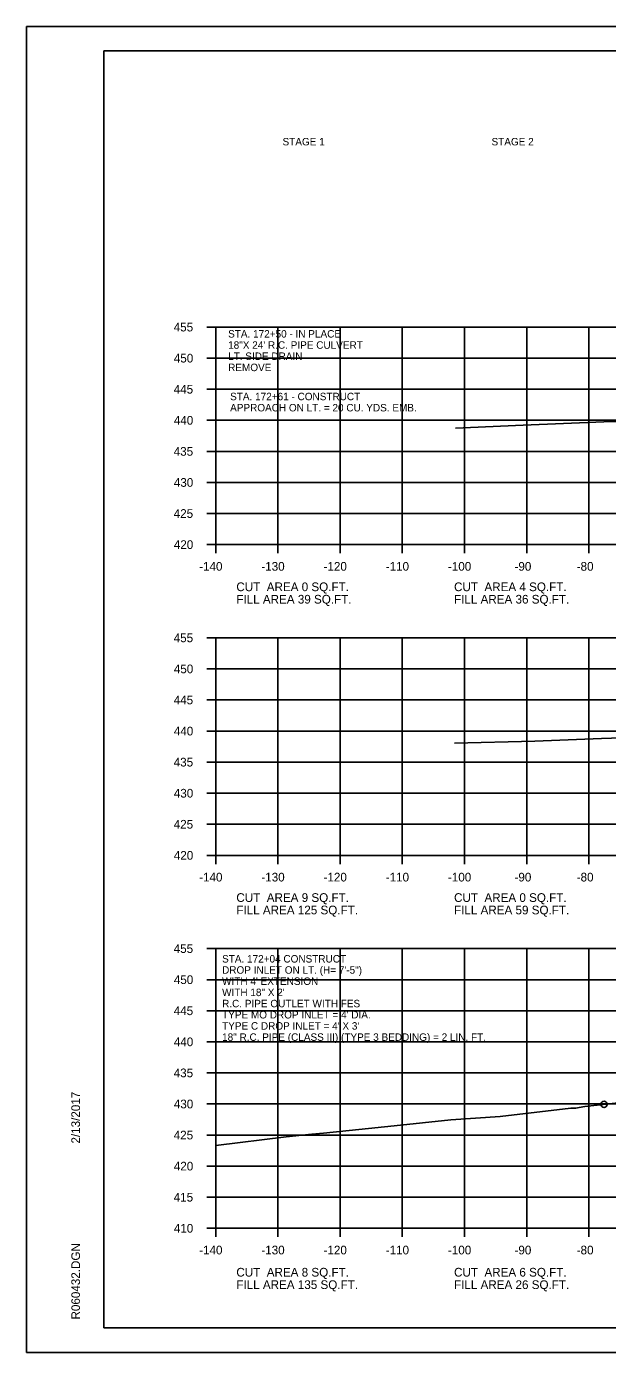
# Model space of a CAD drawing. Extents: x 1538688 to 1540766, y 656250 to 671912.
# Drawn here: x 1538687.8 to 1538781.2, y 669991.5 to 670204.9 of the extents above; entities that cross this region are included whole.
import ezdxf

# ---------------------------------------------------------------- set-up
doc = ezdxf.new("R2010")
doc.units = 0
for name, color, linetype in [('18', 7, 'Continuous'), ('22', 7, 'Continuous'), ('26', 7, 'Continuous'), ('40', 7, 'Continuous'), ('7', 7, 'Continuous'), ('Borings', 7, 'Continuous'), ('Default', 7, 'Continuous'), ('Horizontal Alignment', 7, 'Continuous'), ('RipRap', 7, 'Continuous')]:
    doc.layers.add(name, color=color, linetype=linetype)

msp = doc.modelspace()

# ---------------------------------------------------------------- linework, layer by layer
at = {"layer": '18'}
for points in [[(1538756.74, 670140.24), (1538767.63, 670140.71), (1538780.58, 670141.25), (1538789.67, 670141.41)], [(1538756.6, 670089.54), (1538769.48, 670089.87), (1538780.22, 670090.3), (1538797.81, 670090.89)], [(1538718.18, 670024.82), (1538729.53, 670026.21), (1538733.64, 670026.64), (1538735.5, 670026.83), (1538746.9, 670028.01), (1538755.97, 670028.97), (1538763.9, 670029.51), (1538775.25, 670030.86), (1538776.04, 670030.82), (1538777.51, 670031.1), (1538787.84, 670032.24)]]:
    msp.add_lwpolyline(points, dxfattribs=at)
at = {"layer": '22'}
for p, q in [((1538718.18, 670156.51), (1538998.18, 670156.51)), ((1538718.18, 670121.51), (1538718.18, 670156.51)), ((1538728.18, 670121.51), (1538728.18, 670156.51)), ((1538738.18, 670121.51), (1538738.18, 670156.51)), ((1538748.18, 670121.51), (1538748.18, 670156.51)), ((1538758.18, 670121.51), (1538758.18, 670156.51)), ((1538768.18, 670121.51), (1538768.18, 670156.51)), ((1538778.18, 670121.51), (1538778.18, 670156.51)), ((1538718.18, 670151.51), (1538998.18, 670151.51)), ((1538718.18, 670146.51), (1538998.18, 670146.51)), ((1538718.18, 670141.51), (1538998.18, 670141.51)), ((1538718.18, 670136.51), (1538998.18, 670136.51)), ((1538718.18, 670131.51), (1538998.18, 670131.51)), ((1538718.18, 670126.51), (1538998.18, 670126.51)), ((1538718.18, 670121.51), (1538998.18, 670121.51)), ((1538718.18, 670106.51), (1538998.18, 670106.51)), ((1538718.18, 670071.51), (1538718.18, 670106.51)), ((1538728.18, 670071.51), (1538728.18, 670106.51)), ((1538738.18, 670071.51), (1538738.18, 670106.51)), ((1538748.18, 670071.51), (1538748.18, 670106.51)), ((1538758.18, 670071.51), (1538758.18, 670106.51)), ((1538768.18, 670071.51), (1538768.18, 670106.51)), ((1538778.18, 670071.51), (1538778.18, 670106.51)), ((1538718.18, 670101.51), (1538998.18, 670101.51)), ((1538718.18, 670096.51), (1538998.18, 670096.51)), ((1538718.18, 670091.51), (1538998.18, 670091.51)), ((1538718.18, 670086.51), (1538998.18, 670086.51)), ((1538718.18, 670081.51), (1538998.18, 670081.51)), ((1538718.18, 670076.51), (1538998.18, 670076.51)), ((1538718.18, 670071.51), (1538998.18, 670071.51)), ((1538718.18, 670056.51), (1538998.18, 670056.51)), ((1538718.18, 670011.51), (1538718.18, 670056.51)), ((1538728.18, 670011.51), (1538728.18, 670056.51)), ((1538738.18, 670011.51), (1538738.18, 670056.51)), ((1538748.18, 670011.51), (1538748.18, 670056.51)), ((1538758.18, 670011.51), (1538758.18, 670056.51)), ((1538768.18, 670011.51), (1538768.18, 670056.51)), ((1538778.18, 670011.51), (1538778.18, 670056.51)), ((1538718.18, 670051.51), (1538998.18, 670051.51)), ((1538718.18, 670046.51), (1538998.18, 670046.51)), ((1538718.18, 670041.51), (1538998.18, 670041.51)), ((1538718.18, 670036.51), (1538998.18, 670036.51)), ((1538718.18, 670031.51), (1538998.18, 670031.51)), ((1538718.18, 670026.51), (1538998.18, 670026.51)), ((1538718.18, 670021.51), (1538998.18, 670021.51)), ((1538718.18, 670016.51), (1538998.18, 670016.51)), ((1538718.18, 670011.51), (1538998.18, 670011.51))]:
    msp.add_line(p, q, dxfattribs=at)
at = {"layer": '26'}
for p, q in [((1538687.78, 670204.87), (1539021.11, 670204.87)), ((1538687.78, 669991.53), (1539021.11, 669991.53))]:
    msp.add_line(p, q, dxfattribs=at)
msp.add_lwpolyline([(1538687.77, 670204.87), (1539021.11, 670204.87), (1539021.11, 669991.53), (1538687.77, 669991.53)], close=True, dxfattribs=at)
msp.add_circle((1538780.62, 670031.44), 0.5, dxfattribs=at)
at = {"layer": 'Borings'}
for p, q in [((1538716.78, 670156.51), (1538718.18, 670156.51)), ((1538718.18, 670121.51), (1538718.18, 670156.51)), ((1538716.78, 670151.51), (1538718.18, 670151.51)), ((1538716.78, 670146.51), (1538718.18, 670146.51)), ((1538716.78, 670141.51), (1538718.18, 670141.51)), ((1538716.78, 670136.51), (1538718.18, 670136.51)), ((1538716.78, 670131.51), (1538718.18, 670131.51)), ((1538716.78, 670126.51), (1538718.18, 670126.51)), ((1538716.78, 670121.51), (1538718.18, 670121.51)), ((1538718.18, 670121.51), (1538998.18, 670121.51)), ((1538718.18, 670120.11), (1538718.18, 670121.51)), ((1538728.18, 670120.11), (1538728.18, 670121.51)), ((1538738.18, 670120.11), (1538738.18, 670121.51)), ((1538748.18, 670120.11), (1538748.18, 670121.51)), ((1538758.18, 670120.11), (1538758.18, 670121.51)), ((1538768.18, 670120.11), (1538768.18, 670121.51)), ((1538778.18, 670120.11), (1538778.18, 670121.51)), ((1538716.78, 670106.51), (1538718.18, 670106.51)), ((1538718.18, 670071.51), (1538718.18, 670106.51)), ((1538716.78, 670101.51), (1538718.18, 670101.51)), ((1538716.78, 670096.51), (1538718.18, 670096.51)), ((1538716.78, 670091.51), (1538718.18, 670091.51)), ((1538716.78, 670086.51), (1538718.18, 670086.51)), ((1538716.78, 670081.51), (1538718.18, 670081.51)), ((1538716.78, 670076.51), (1538718.18, 670076.51)), ((1538716.78, 670071.51), (1538718.18, 670071.51)), ((1538718.18, 670071.51), (1538998.18, 670071.51)), ((1538718.18, 670070.11), (1538718.18, 670071.51)), ((1538728.18, 670070.11), (1538728.18, 670071.51)), ((1538738.18, 670070.11), (1538738.18, 670071.51)), ((1538748.18, 670070.11), (1538748.18, 670071.51)), ((1538758.18, 670070.11), (1538758.18, 670071.51)), ((1538768.18, 670070.11), (1538768.18, 670071.51)), ((1538778.18, 670070.11), (1538778.18, 670071.51)), ((1538716.78, 670056.51), (1538718.18, 670056.51)), ((1538718.18, 670011.51), (1538718.18, 670056.51)), ((1538716.78, 670051.51), (1538718.18, 670051.51)), ((1538716.78, 670046.51), (1538718.18, 670046.51)), ((1538716.78, 670041.51), (1538718.18, 670041.51)), ((1538716.78, 670036.51), (1538718.18, 670036.51)), ((1538716.78, 670031.51), (1538718.18, 670031.51)), ((1538716.78, 670026.51), (1538718.18, 670026.51)), ((1538716.78, 670021.51), (1538718.18, 670021.51)), ((1538716.78, 670016.51), (1538718.18, 670016.51)), ((1538716.78, 670011.51), (1538718.18, 670011.51)), ((1538718.18, 670011.51), (1538998.18, 670011.51)), ((1538718.18, 670010.11), (1538718.18, 670011.51)), ((1538728.18, 670010.11), (1538728.18, 670011.51)), ((1538738.18, 670010.11), (1538738.18, 670011.51)), ((1538748.18, 670010.11), (1538748.18, 670011.51)), ((1538758.18, 670010.11), (1538758.18, 670011.51)), ((1538768.18, 670010.11), (1538768.18, 670011.51)), ((1538778.18, 670010.11), (1538778.18, 670011.51))]:
    msp.add_line(p, q, dxfattribs=at)
at = {"layer": 'RipRap'}
for p, q in [((1538700.18, 670200.97), (1539016.36, 670200.97)), ((1538700.18, 669995.51), (1538700.18, 670200.97)), ((1538700.18, 669995.51), (1538700.18, 669995.51)), ((1539016.36, 669995.51), (1538700.18, 669995.51))]:
    msp.add_line(p, q, dxfattribs=at)

# ---------------------------------------------------------------- texts
at = {"layer": '40'}
for s, p in [('STA. 172+04 CONSTRUCT', (1538719.21, 670054.27)), ('DROP INLET ON LT. (H= 7\'-5")', (1538719.21, 670052.47)), ("WITH 4' EXTENSION", (1538719.21, 670050.67)), ('WITH 18" X 2\'', (1538719.21, 670048.87)), ("TYPE MO DROP INLET = 4' DIA.", (1538719.21, 670045.27)), ('R.C. PIPE OUTLET WITH FES', (1538719.21, 670047.07)), ("TYPE C DROP INLET = 4' X 3'", (1538719.21, 670043.47)), ('18" R.C. PIPE (CLASS III) (TYPE 3 BEDDING) = 2 LIN. FT.', (1538719.21, 670041.67))]:
    msp.add_text(s, height=1.2, dxfattribs=at).set_placement(p)
at = {"layer": '7'}
for s, p in [('STA. 172+61 - CONSTRUCT', (1538720.5, 670144.74)), ('APPROACH ON LT. = 20 CU. YDS. EMB.', (1538720.5, 670142.94))]:
    msp.add_text(s, height=1.2, dxfattribs=at).set_placement(p)
at = {"layer": 'Default'}
for s, p in [('STAGE 1', (1538728.93, 670185.74)), ('STAGE 2', (1538762.53, 670185.74)), ('STA. 172+50 - IN PLACE', (1538720.18, 670154.82)), ('18"X 24\' R.C. PIPE CULVERT', (1538720.18, 670153.02)), ('LT. SIDE DRAIN', (1538720.18, 670151.22)), ('REMOVE', (1538720.18, 670149.42))]:
    msp.add_text(s, height=1.2, dxfattribs=at).set_placement(p)
at = {"layer": 'Horizontal Alignment'}
for s, p in [('455', (1538711.43, 670155.81)), ('450', (1538711.45, 670150.81)), ('445', (1538711.43, 670145.81)), ('440', (1538711.45, 670140.81)), ('435', (1538711.43, 670135.81)), ('430', (1538711.45, 670130.81)), ('425', (1538711.43, 670125.81)), ('420', (1538711.45, 670120.81)), ('-140', (1538715.52, 670117.31)), ('-130', (1538725.52, 670117.31)), ('-120', (1538735.52, 670117.31)), ('-110', (1538745.52, 670117.31)), ('-100', (1538755.52, 670117.31)), ('-90', (1538766.22, 670117.31)), ('-80', (1538776.22, 670117.31)), ('CUT  AREA 0 SQ.FT.', (1538721.5, 670114.02)), ('CUT  AREA 4 SQ.FT.', (1538756.5, 670114.02)), ('FILL AREA 39 SQ.FT.', (1538721.5, 670112.02)), ('FILL AREA 36 SQ.FT.', (1538756.5, 670112.02)), ('455', (1538711.43, 670105.81)), ('450', (1538711.45, 670100.81)), ('445', (1538711.43, 670095.81)), ('440', (1538711.45, 670090.81)), ('435', (1538711.43, 670085.81)), ('430', (1538711.45, 670080.81)), ('425', (1538711.43, 670075.81)), ('420', (1538711.45, 670070.81)), ('-140', (1538715.52, 670067.31)), ('-130', (1538725.52, 670067.31)), ('-120', (1538735.52, 670067.31)), ('-110', (1538745.52, 670067.31)), ('-100', (1538755.52, 670067.31)), ('-90', (1538766.22, 670067.31)), ('-80', (1538776.22, 670067.31)), ('CUT  AREA 9 SQ.FT.', (1538721.5, 670064.02)), ('CUT  AREA 0 SQ.FT.', (1538756.5, 670064.02)), ('FILL AREA 125 SQ.FT.', (1538721.5, 670062.02)), ('FILL AREA 59 SQ.FT.', (1538756.5, 670062.02)), ('455', (1538711.43, 670055.81)), ('450', (1538711.45, 670050.81)), ('445', (1538711.43, 670045.81)), ('440', (1538711.45, 670040.81)), ('435', (1538711.43, 670035.81)), ('430', (1538711.45, 670030.81)), ('425', (1538711.43, 670025.81)), ('420', (1538711.45, 670020.81)), ('415', (1538711.43, 670015.81)), ('410', (1538711.45, 670010.81)), ('-140', (1538715.52, 670007.31)), ('-130', (1538725.52, 670007.31)), ('-120', (1538735.52, 670007.31)), ('-110', (1538745.52, 670007.31)), ('-100', (1538755.52, 670007.31)), ('-90', (1538766.22, 670007.31)), ('-80', (1538776.22, 670007.31)), ('CUT  AREA 8 SQ.FT.', (1538721.5, 670003.74)), ('CUT  AREA 6 SQ.FT.', (1538756.5, 670003.74)), ('FILL AREA 135 SQ.FT.', (1538721.5, 670001.74)), ('FILL AREA 26 SQ.FT.', (1538756.5, 670001.74))]:
    msp.add_text(s, height=1.4, dxfattribs=at).set_placement(p)
at = {"layer": 'RipRap'}
for s, p in [('2/13/2017', (1538696.37, 670025.15)), ('R060432.DGN', (1538696.37, 669996.84))]:
    msp.add_text(s, height=1.4, rotation=90, dxfattribs=at).set_placement(p)

doc.saveas('drawing.dxf')
